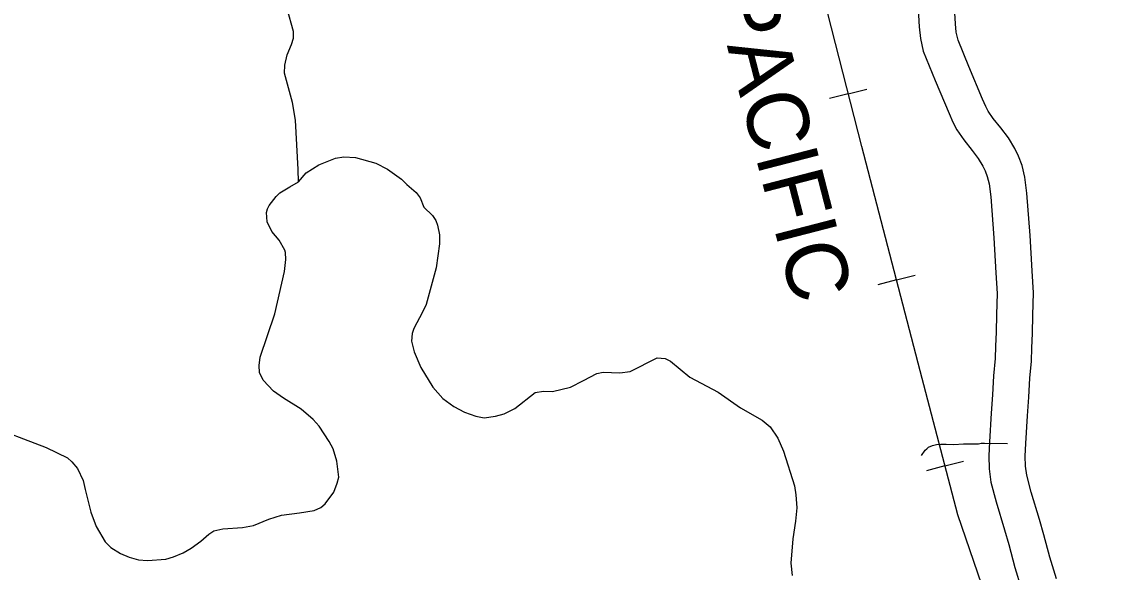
# Model space of a CAD drawing. Extents: x -19 to 366, y -4 to 359.
# Drawn here: x 157.533 to 158.944, y 180.152 to 180.869 of the extents above; entities that cross this region are included whole.
import ezdxf

# ---------------------------------------------------------------- set-up
doc = ezdxf.new("R2010")
doc.units = 0
for name, color, linetype in [('Level 10', 7, 'Continuous'), ('Level 32', 7, 'Continuous'), ('Level 35', 7, 'Continuous'), ('Level 40', 7, 'Continuous'), ('Level 60', 7, 'Continuous')]:
    doc.layers.add(name, color=color, linetype=linetype)

msp = doc.modelspace()

# ---------------------------------------------------------------- linework, layer by layer
at = {"layer": 'Level 10'}
for points in [[(158.7001, 180.8849), (158.7015, 180.862), (158.703, 180.8469), (158.7069, 180.8301), (158.7224, 180.7921), (158.7405, 180.7493), (158.7455, 180.7377), (158.7505, 180.7281), (158.7595, 180.7148), (158.7703, 180.7011), (158.7784, 180.6907), (158.7843, 180.6808), (158.7874, 180.6746), (158.7902, 180.6674), (158.7925, 180.6577), (158.7946, 180.6407), (158.7987, 180.5875), (158.8012, 180.5418), (158.803, 180.515), (158.8022, 180.4879), (158.8019, 180.4647), (158.801, 180.4466), (158.8002, 180.4303), (158.7982, 180.4081), (158.7971, 180.3832), (158.7953, 180.3593), (158.7929, 180.3223), (158.7921, 180.3038), (158.7928, 180.2868), (158.7949, 180.2698), (158.8017, 180.2439), (158.8127, 180.2077), (158.8181, 180.1884)], [(158.8637, 180.2012), (158.8582, 180.221), (158.8473, 180.2567), (158.8415, 180.2788), (158.84, 180.2907), (158.8395, 180.3036), (158.8402, 180.3198), (158.8425, 180.356), (158.8444, 180.3803), (158.8455, 180.4049), (158.8475, 180.4271), (158.8483, 180.4444), (158.8492, 180.4632), (158.8496, 180.4868), (158.8504, 180.5159), (158.8484, 180.5447), (158.8459, 180.5906), (158.8417, 180.6454), (158.8392, 180.6662), (158.8355, 180.6814), (158.8308, 180.6937), (158.8258, 180.7037), (158.8176, 180.7174), (158.8076, 180.7303), (158.7978, 180.7427), (158.7913, 180.7523), (158.7883, 180.7582), (158.784, 180.768), (158.7661, 180.8102), (158.7522, 180.8445), (158.7498, 180.8548), (158.7487, 180.8658), (158.7474, 180.8869)], [(158.8801, 180.1441), (158.8715, 180.172), (158.8637, 180.2012)], [(158.8181, 180.1884), (158.826, 180.1589), (158.8344, 180.1318)]]:
    msp.add_lwpolyline(points, dxfattribs=at)
at = {"layer": 'Level 32'}
for points in [[(158.7044, 180.3045), (158.7095, 180.3113), (158.7113, 180.3132), (158.7137, 180.315), (158.7188, 180.3172), (158.7242, 180.3186), (158.7296, 180.3189), (158.7367, 180.3189), (158.7465, 180.3186)], [(158.7465, 180.3186), (158.7591, 180.3196), (158.7745, 180.3196), (158.7785, 180.3196), (158.7822, 180.3203), (158.7865, 180.3203), (158.8165, 180.3198)]]:
    msp.add_lwpolyline(points, dxfattribs=at)
at = {"layer": 'Level 35'}
for points in [[(157.8937, 180.6601), (157.8931, 180.6764), (157.8896, 180.7406), (157.8858, 180.7635), (157.8753, 180.8014), (157.8756, 180.8122), (157.8788, 180.8255), (157.8846, 180.8389), (157.8871, 180.8473), (157.8872, 180.856), (157.8788, 180.8852)], [(157.9458, 180.2762), (157.9434, 180.2971), (157.9387, 180.313), (157.9335, 180.3226), (157.9206, 180.3423), (157.9127, 180.3513), (157.8968, 180.3648), (157.8741, 180.3788), (157.8609, 180.388), (157.8477, 180.4023), (157.8429, 180.4125), (157.8422, 180.4212), (157.8438, 180.4321), (157.8625, 180.4887), (157.8754, 180.5435), (157.8771, 180.5593), (157.8768, 180.5682), (157.8759, 180.5714), (157.8685, 180.5842), (157.8587, 180.5957), (157.8529, 180.6082), (157.852, 180.6202), (157.8533, 180.6253), (157.8555, 180.6293), (157.8643, 180.6412), (157.8694, 180.6458), (157.8824, 180.6537), (157.8937, 180.6601), (157.9036, 180.6721), (157.92, 180.6822), (157.9417, 180.6911), (157.9525, 180.693), (157.9675, 180.6918), (157.9943, 180.6844), (158.0092, 180.6766), (158.0277, 180.6639), (158.0344, 180.6569), (158.0468, 180.6464), (158.0518, 180.6396), (158.0567, 180.6275), (158.0678, 180.6166), (158.0722, 180.61), (158.0744, 180.604), (158.077, 180.5913), (158.0771, 180.5797), (158.0727, 180.5483), (158.0596, 180.5009), (158.0551, 180.4908), (158.0438, 180.4696), (158.0414, 180.4629), (158.0404, 180.453), (158.0441, 180.4392), (158.0529, 180.4188), (158.0683, 180.3933), (158.0814, 180.3784), (158.0957, 180.3683), (158.1098, 180.3607), (158.1243, 180.3553), (158.1351, 180.3535), (158.15, 180.3554), (158.1614, 180.3587), (158.1752, 180.3653), (158.2017, 180.3865), (158.2123, 180.3881), (158.224, 180.3878), (158.2477, 180.3932), (158.2643, 180.4021)], [(158.2643, 180.4021), (158.282, 180.4112), (158.2903, 180.4128), (158.3117, 180.4117), (158.3252, 180.4134), (158.3604, 180.4314), (158.3707, 180.4307), (158.3777, 180.427), (158.403, 180.4062), (158.4398, 180.3866), (158.469, 180.3662), (158.4972, 180.3505), (158.5074, 180.3415), (158.5176, 180.327), (158.525, 180.3102), (158.5391, 180.2649), (158.5409, 180.253), (158.5421, 180.2361), (158.5406, 180.2188), (158.5372, 180.196), (158.5343, 180.1642), (158.536, 180.1485)], [(157.4853, 180.3451), (157.5652, 180.3146), (157.593, 180.3014), (157.5986, 180.2963), (157.6057, 180.2874), (157.6134, 180.2718), (157.6157, 180.2602), (157.623, 180.2308), (157.6302, 180.2119), (157.642, 180.1921), (157.6491, 180.1849), (157.662, 180.1769), (157.6731, 180.1723), (157.6851, 180.1686), (157.697, 180.1678), (157.7209, 180.1697), (157.7307, 180.1725), (157.7432, 180.1777), (157.7539, 180.1837), (157.7665, 180.193), (157.7767, 180.2022), (157.7834, 180.2064), (157.7952, 180.2092), (157.8206, 180.2108), (157.8349, 180.2132), (157.855, 180.2216), (157.8714, 180.2267), (157.8949, 180.2298), (157.9138, 180.2328), (157.9225, 180.2369), (157.9283, 180.2417), (157.9393, 180.2568), (157.9439, 180.2682), (157.9458, 180.2762)]]:
    msp.add_lwpolyline(points, dxfattribs=at)
at = {"layer": 'Level 40'}
for p, q in [((158.6092, 180.7748), (158.6334, 180.781)), ((158.6092, 180.7748), (158.5849, 180.7686)), ((158.672, 180.5328), (158.6961, 180.5391)), ((158.672, 180.5328), (158.6478, 180.5265)), ((158.7351, 180.2909), (158.7109, 180.2846)), ((158.7351, 180.2909), (158.7593, 180.2972))]:
    msp.add_line(p, q, dxfattribs=at)
msp.add_lwpolyline([(158.7883, 180.1211), (158.7517, 180.2272), (158.7028, 180.4146), (158.6267, 180.7061), (158.5531, 180.9949), (158.4888, 181.2452), (158.4131, 181.5397), (158.3395, 181.8209), (158.2618, 182.1221), (158.1862, 182.4135), (158.1167, 182.689), (158.0426, 182.9794), (157.9664, 183.2693), (157.8908, 183.5618)], dxfattribs=at)
msp.add_lwpolyline([(158.7883, 180.1211), (158.7517, 180.2272), (158.7028, 180.4146), (158.6267, 180.7061), (158.5531, 180.9949), (158.4888, 181.2452), (158.4131, 181.5397), (158.3395, 181.8209), (158.2618, 182.1221), (158.1862, 182.4135), (158.1167, 182.689), (158.0426, 182.9794), (157.9664, 183.2693), (157.8908, 183.5618)], dxfattribs=at)
at = {"layer": 'Level 60'}
for points in [[(161.4532, 2.0533), (161.2336, 10.6702), (161.0133, 19.2873), (160.7922, 27.9044), (160.5704, 36.5217), (160.3478, 45.1392), (160.1245, 53.7568), (159.9003, 62.3745), (159.6754, 70.9923), (159.4498, 79.6103), (159.2234, 88.2284), (158.9962, 96.8466), (158.7683, 105.465), (158.5396, 114.0835), (158.3102, 122.7022), (158.08, 131.321), (157.849, 139.9399), (157.6173, 148.559), (157.3849, 157.1782), (157.1517, 165.7975), (156.9177, 174.417), (156.683, 183.0366), (156.511, 189.3363)], [(0, 172.2839), (7.1335, 172.2883), (14.267, 172.3015), (21.4005, 172.3236), (28.5339, 172.3544), (35.6673, 172.3941), (42.8006, 172.4426), (49.9339, 172.4999), (57.0671, 172.566), (64.2002, 172.6409), (71.3332, 172.7246), (78.4661, 172.8172), (85.5989, 172.9186), (92.7315, 173.0287), (99.8641, 173.1477), (106.9964, 173.2755), (114.1286, 173.4122), (121.2606, 173.5576), (128.3925, 173.7119), (135.5241, 173.8749), (142.6555, 174.0468), (149.7867, 174.2275), (156.9177, 174.417), (164.0485, 174.6153), (171.179, 174.8224), (178.3092, 175.0383), (185.4392, 175.2631), (192.5688, 175.4966), (199.6982, 175.739), (206.8273, 175.9902), (213.9561, 176.2502), (221.0845, 176.5189), (228.2126, 176.7965), (235.3404, 177.083), (242.4677, 177.3782), (249.5948, 177.6822), (256.7214, 177.995), (263.8476, 178.3167), (270.9735, 178.6471), (278.0989, 178.9863), (285.2239, 179.3344), (292.3485, 179.6912), (299.4726, 180.0569), (306.5963, 180.4314), (313.7195, 180.8146), (320.8422, 181.2067), (327.9644, 181.6076), (335.0862, 182.0172), (342.2074, 182.4357)]]:
    msp.add_spline(points, degree=3, dxfattribs=at)

# ---------------------------------------------------------------- texts
at = {"layer": 'Level 40'}
msp.add_text('PACIFIC', height=0.08, rotation=284.496, dxfattribs=at).set_placement((158.4331, 180.9068))

doc.saveas('drawing.dxf')
